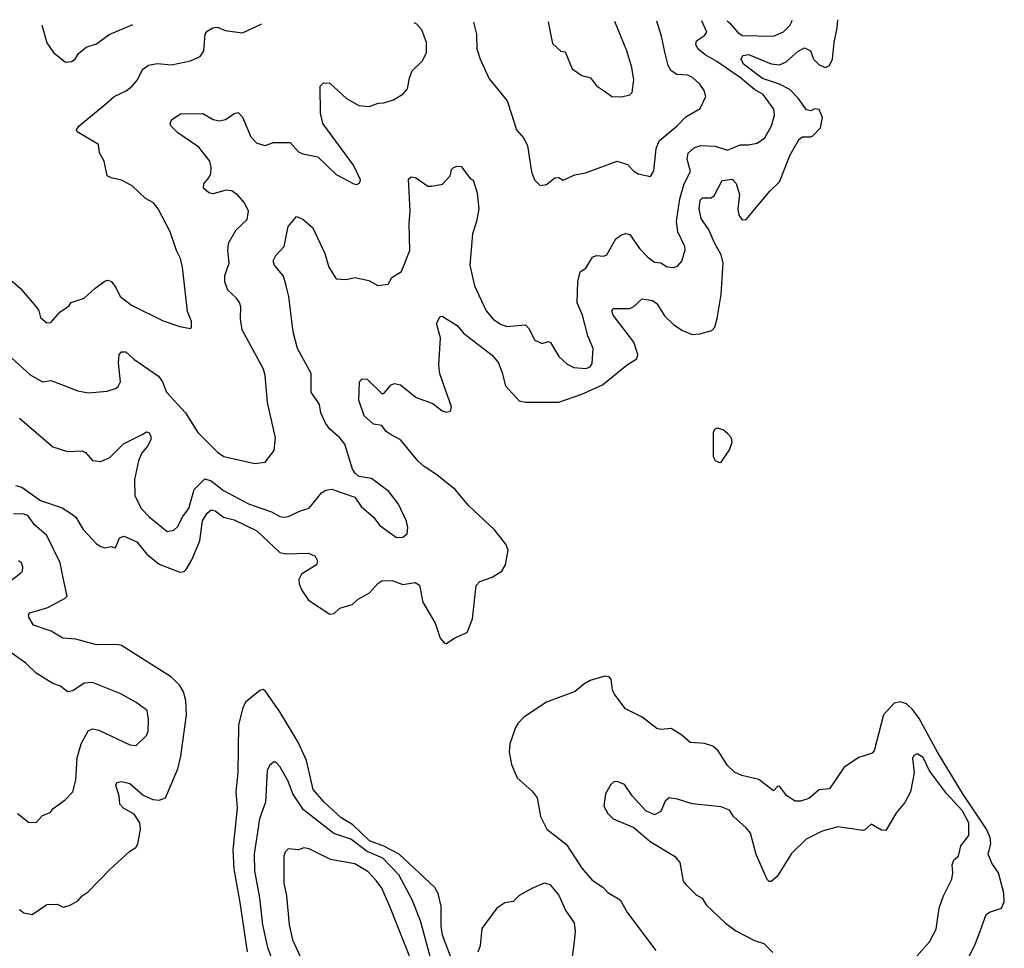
# Model space of a CAD drawing. Extents: x 2199565 to 2323334, y 894172 to 1018966.
# Tile 392 of 440: x 2274205 to 2278934, y 1013652 to 1018115. Entities that reach past the tile are written whole.
import ezdxf

# ---------------------------------------------------------------- set-up
doc = ezdxf.new("R2010")
doc.units = 0

msp = doc.modelspace()

# ---------------------------------------------------------------- linework, layer by layer
at = {"layer": '0CON10XD'}
for points in [[(2274165, 1016491.4), (2274255, 1016407.5), (2274314.4, 1016374.4), (2274355, 1016380), (2274372.5, 1016375), (2274485, 1016330.6), (2274535, 1016321.9), (2274625, 1016330), (2274665, 1016342.5), (2274677.9, 1016352.1), (2274690, 1016375), (2274680, 1016465), (2274682.5, 1016505), (2274695, 1016519.2), (2274715, 1016517.8), (2274753.3, 1016483.3), (2274871.6, 1016401.6), (2274891.2, 1016375), (2274911.1, 1016325), (2275002, 1016225), (2275061.4, 1016131.4), (2275155, 1016035.7), (2275185.8, 1016015.8), (2275335, 1015982.5), (2275385, 1015988.8), (2275428, 1016045), (2275434.3, 1016105), (2275395.5, 1016275), (2275384.4, 1016405), (2275376.7, 1016435), (2275274.6, 1016625), (2275266.4, 1016675), (2275268.1, 1016735), (2275261.4, 1016755), (2275246.9, 1016776.9), (2275204.7, 1016814.7), (2275190.9, 1016855), (2275190.9, 1016885), (2275210.9, 1016945), (2275204.5, 1017005.5), (2275208.6, 1017041.4), (2275245.4, 1017104.6), (2275297.5, 1017155), (2275304.2, 1017195), (2275284.4, 1017235), (2275255, 1017270), (2275225, 1017292.9), (2275195, 1017295.3), (2275135, 1017277.3), (2275113.1, 1017283.1), (2275087.5, 1017305), (2275090, 1017325), (2275114.4, 1017355), (2275122.7, 1017375), (2275125.5, 1017405), (2275118.5, 1017435), (2275065, 1017502.5), (2274965, 1017571.1), (2274930.8, 1017605), (2274927.5, 1017615), (2274935.7, 1017634.3), (2274978.5, 1017661.5), (2275085, 1017663.3), (2275135.3, 1017635.3), (2275165, 1017628.8), (2275194.6, 1017635.4), (2275235, 1017664), (2275255, 1017668), (2275275, 1017646), (2275315, 1017552), (2275345, 1017521.4), (2275385, 1017509.2), (2275425, 1017523.8), (2275505, 1017524.2), (2275545, 1017480), (2275565, 1017470), (2275637.5, 1017455), (2275725, 1017370), (2275810, 1017325), (2275825, 1017322.5), (2275839.3, 1017330.7), (2275842.5, 1017345), (2275808, 1017415), (2275661.9, 1017615), (2275649.5, 1017665), (2275648.8, 1017795), (2275665, 1017811.2), (2275695, 1017808.8), (2275775.5, 1017735.5), (2275835, 1017702.9), (2275885, 1017697.5), (2275927.1, 1017712.9), (2275955, 1017714.4), (2276000.3, 1017729.7), (2276045, 1017756), (2276067.6, 1017782.4), (2276076.9, 1017835), (2276090.7, 1017869.3), (2276138.8, 1017915), (2276159.2, 1017955), (2276160, 1018005), (2276136.9, 1018065), (2276112.8, 1018092.8), (2276100.5, 1018100)], [(2274168.7, 1016858.7), (2274207.5, 1016825), (2274285, 1016734), (2274296.9, 1016715), (2274305, 1016683.8), (2274335, 1016658), (2274355, 1016658.8), (2274399.1, 1016710.9), (2274441.7, 1016738.3), (2274453.3, 1016755), (2274515, 1016777.1), (2274567.5, 1016825), (2274615, 1016857.5), (2274625, 1016862.5), (2274645, 1016858), (2274667.9, 1016827.9), (2274687.5, 1016785), (2274742, 1016742), (2274895, 1016668), (2274975, 1016640), (2275025, 1016630), (2275030, 1016635), (2275030, 1016665), (2275011.7, 1016711.7), (2274987.5, 1016925), (2274977.2, 1016967.2), (2274958.1, 1017005), (2274928.5, 1017095), (2274870, 1017205), (2274847.8, 1017235), (2274809.2, 1017255), (2274745.4, 1017315.4), (2274695, 1017343.1), (2274644.5, 1017354.5), (2274626.2, 1017365), (2274610.8, 1017435), (2274588.8, 1017475), (2274583.3, 1017515), (2274481.2, 1017575), (2274478, 1017585), (2274490.8, 1017605), (2274619.3, 1017710.7), (2274659.4, 1017745), (2274716.6, 1017773.4), (2274745.5, 1017795), (2274771.1, 1017825), (2274795.4, 1017874.6), (2274824.6, 1017895.4), (2274865, 1017904.4), (2274935, 1017898.1), (2275025, 1017917.1), (2275072.3, 1017937.7), (2275089.2, 1017965), (2275096, 1018045), (2275105, 1018058.8), (2275133.3, 1018075), (2275155, 1018079.2), (2275192.1, 1018062.1), (2275275, 1018052), (2275365, 1018093.3), (2275366.4, 1018095.3)], [(2274313.2, 1018087.6), (2274313.7, 1018083.7), (2274335, 1018003.8), (2274367.3, 1017957.3), (2274425, 1017910), (2274455, 1017914), (2274471.2, 1017925), (2274488, 1017952), (2274525, 1017982), (2274575, 1017998.6), (2274635, 1018042.9), (2274748.1, 1018091.1)], [(2275759.5, 1015839.5), (2275815, 1015820), (2275845.8, 1015775.8), (2275904.2, 1015724.2), (2275935, 1015683.8), (2276015, 1015626.7), (2276045, 1015627.5), (2276066.1, 1015643.9), (2276070, 1015675), (2276063.8, 1015705), (2276025, 1015786.7), (2275977.6, 1015847.6), (2275895, 1015910), (2275835, 1015920), (2275815.9, 1015935.9), (2275804.2, 1015954.2), (2275767.5, 1016075), (2275743.1, 1016105), (2275695, 1016146.9), (2275674.3, 1016175), (2275651.9, 1016225), (2275645.6, 1016265.6), (2275605.6, 1016325), (2275604.5, 1016415), (2275540, 1016535), (2275519.2, 1016615), (2275498, 1016785), (2275485.6, 1016835), (2275471.8, 1016881.8), (2275429.2, 1016935), (2275422.5, 1016955), (2275435, 1016981.2), (2275475.8, 1017025), (2275495, 1017120), (2275535, 1017168.8), (2275565, 1017155.8), (2275613.1, 1017115), (2275671.5, 1016991.5), (2275690, 1016925), (2275725, 1016868.8), (2275774.1, 1016865.9), (2275815, 1016875.7), (2275881.7, 1016861.7), (2275925, 1016836.7), (2275975, 1016843.3), (2275992.5, 1016875), (2276039.2, 1016905), (2276079.1, 1017005), (2276075.3, 1017135), (2276080.7, 1017195), (2276072, 1017348), (2276085, 1017360), (2276105.8, 1017355.8), (2276165, 1017313.8), (2276185, 1017313.8), (2276236.1, 1017323.9), (2276273.3, 1017365), (2276276.4, 1017376.4), (2276280, 1017395), (2276287.7, 1017402.3), (2276305, 1017411.2), (2276325, 1017408.8), (2276370.5, 1017350.5), (2276383.3, 1017343.3), (2276402.4, 1017282.4), (2276410, 1017205), (2276399.6, 1017145), (2276379.7, 1017085), (2276367.1, 1016935), (2276389.1, 1016835), (2276446, 1016715), (2276480, 1016675), (2276515, 1016650.9), (2276545, 1016640), (2276635, 1016647.5), (2276651.2, 1016631.2), (2276678.8, 1016575), (2276715, 1016558.8), (2276745, 1016568.8), (2276755, 1016563.8), (2276795, 1016496.2), (2276835, 1016460), (2276866.1, 1016443.9), (2276925, 1016438.8), (2276945, 1016446.7), (2276955, 1016462.5), (2276960, 1016535), (2276934.3, 1016595), (2276907.8, 1016695), (2276883.3, 1016753.3), (2276885.9, 1016855), (2276897.4, 1016902.6), (2276925, 1016920), (2276956.8, 1016973.2), (2276975, 1016980.8), (2277011.2, 1016978.8), (2277025, 1016984), (2277068.6, 1017061.4), (2277095, 1017080.6), (2277117, 1017087), (2277135, 1017082.5), (2277182.9, 1017015), (2277223, 1016973), (2277255, 1016950), (2277285, 1016946), (2277315, 1016927.5), (2277346, 1016924), (2277365, 1016930), (2277385.6, 1016954.4), (2277401.9, 1017008.1), (2277400, 1017025), (2277366.2, 1017095), (2277359.6, 1017145), (2277375.8, 1017254.2), (2277397.1, 1017325), (2277427.9, 1017385), (2277411.1, 1017445), (2277416.5, 1017473.5), (2277445, 1017498), (2277475, 1017509.4), (2277545, 1017506.5), (2277605, 1017487.3), (2277665, 1017513.5), (2277705, 1017513.1), (2277748.1, 1017521.9), (2277783.4, 1017546.6), (2277816.3, 1017603.7), (2277830, 1017655), (2277826.9, 1017685), (2277776.5, 1017755), (2277735, 1017779.3), (2277666.9, 1017835), (2277553.2, 1017913.2), (2277497.9, 1017945), (2277462.7, 1017975), (2277452.5, 1017995), (2277456.3, 1018013.7), (2277495, 1018038.6), (2277505.5, 1018055), (2277481.7, 1018108.9)], [(2276384.8, 1018101.9), (2276399.5, 1018045), (2276401.4, 1017975), (2276417.5, 1017925), (2276460.6, 1017830.6), (2276547.1, 1017725), (2276565.4, 1017665.4), (2276591.2, 1017585), (2276625, 1017546.7), (2276645, 1017510), (2276663, 1017383), (2276677.5, 1017345), (2276705, 1017317.5), (2276735, 1017322.5), (2276776.1, 1017353.9), (2276795, 1017356.2), (2276816.1, 1017343.9), (2276871.7, 1017368.3), (2276922.1, 1017377.9), (2277074.2, 1017434.2), (2277125, 1017419.2), (2277155, 1017386.2), (2277175, 1017374), (2277235, 1017361.2), (2277251.7, 1017388.3), (2277261.5, 1017495), (2277277.2, 1017532.8), (2277363.5, 1017605), (2277405, 1017648.1), (2277472.9, 1017687.1), (2277500.8, 1017745), (2277492.9, 1017775), (2277471.4, 1017805), (2277437, 1017837), (2277415, 1017847.9), (2277361.2, 1017851.2), (2277335, 1017869.5), (2277319.3, 1017895), (2277305, 1017952.5), (2277287.7, 1018035), (2277265.5, 1018107.5)], [(2276523.1, 1016416.9), (2276538.2, 1016355), (2276605, 1016283.8), (2276635, 1016276.2), (2276795, 1016276), (2276905, 1016315.8), (2277005, 1016360.7), (2277125, 1016457.5), (2277169.2, 1016485), (2277174.3, 1016505), (2277155.5, 1016565), (2277056, 1016695), (2277048.8, 1016715), (2277055, 1016726), (2277135, 1016726.5), (2277155, 1016736.9), (2277195, 1016772.9), (2277245, 1016765.4), (2277265, 1016750.5), (2277301.8, 1016691.8), (2277345, 1016649.6), (2277385, 1016622.5), (2277435, 1016602.3), (2277472.5, 1016605), (2277529.7, 1016620.3), (2277543.4, 1016636.6), (2277555, 1016679.2), (2277573.7, 1016793.7), (2277584, 1016945), (2277574.3, 1016985), (2277541.7, 1017041.7), (2277515, 1017104.6), (2277479, 1017159), (2277468.3, 1017205), (2277473.3, 1017246.7), (2277485, 1017257.8), (2277525, 1017259.2), (2277541.2, 1017268.8), (2277578.7, 1017341.3), (2277628, 1017348), (2277646.8, 1017326.8), (2277662.3, 1017275), (2277654.1, 1017205), (2277659.3, 1017175), (2277675, 1017152.1), (2277695, 1017154.6), (2277808.7, 1017291.3), (2277855.2, 1017335), (2277906.6, 1017465), (2277949.1, 1017540.9), (2277965, 1017552), (2278005, 1017550.9), (2278015, 1017556.2), (2278052.3, 1017595), (2278061.9, 1017645), (2278045, 1017682.5), (2278025, 1017685.7), (2278005, 1017676.5), (2277985, 1017681.3), (2277945, 1017737.9), (2277905, 1017778.3), (2277855, 1017805.4), (2277772.5, 1017832.5), (2277681, 1017901), (2277670.8, 1017925), (2277678.2, 1017941.8), (2277705, 1017946.5), (2277815, 1017902.4), (2277855, 1017897.8), (2277887.4, 1017912.6), (2277945, 1017964), (2277975, 1017978.9), (2278003.4, 1017965), (2278018.4, 1017925), (2278045, 1017897.3), (2278075, 1017885.4), (2278095.2, 1017894.8), (2278108.4, 1017925), (2278116.7, 1018005), (2278132.2, 1018075), (2278135.5, 1018114.5)], [(2276743.7, 1018104.2), (2276765, 1018000), (2276805, 1017963.3), (2276825, 1017960), (2276859.1, 1017879.1), (2276905, 1017846), (2276946.7, 1017835), (2276976.1, 1017796.1), (2277018.3, 1017768.3), (2277050, 1017745), (2277095, 1017744), (2277135.8, 1017754.2), (2277146.7, 1017765), (2277154.3, 1017825), (2277145.8, 1017885), (2277120.6, 1017965), (2277063.4, 1018106.2)], [(2277603, 1018109.7), (2277615, 1018100), (2277655, 1018053.5), (2277675, 1018039.3), (2277825, 1018035.4), (2277873.9, 1018056.1), (2277903.9, 1018086.1), (2277914.4, 1018105), (2277914.7, 1018112.5)], [(2274185, 1015876), (2274215, 1015868.6), (2274305, 1015804.5), (2274409.4, 1015769.4), (2274455, 1015740), (2274475, 1015724), (2274510.6, 1015665), (2274575, 1015596.2), (2274595, 1015583.3), (2274615, 1015577.5), (2274645, 1015583.3), (2274665, 1015577.5), (2274684.5, 1015625.5), (2274705, 1015632.5), (2274767.7, 1015605), (2274816.1, 1015546.1), (2274875, 1015498), (2274975, 1015459.6), (2274995, 1015463.3), (2275005, 1015473.1), (2275031.4, 1015518.6), (2275070.1, 1015609.9), (2275083.5, 1015706.5), (2275105, 1015743.2), (2275125, 1015760), (2275145, 1015754.1), (2275185, 1015724.1), (2275235, 1015711), (2275345, 1015658.8), (2275455, 1015554.2), (2275485, 1015547.9), (2275591.7, 1015551.7), (2275625, 1015537.1), (2275635.6, 1015515), (2275630.8, 1015495), (2275559.4, 1015450.6), (2275546.1, 1015425), (2275547.5, 1015405), (2275558.2, 1015375), (2275592.2, 1015325), (2275695, 1015257.3), (2275715, 1015261.8), (2275743.5, 1015286.5), (2275801.9, 1015305), (2275830.5, 1015329.5), (2275885, 1015360.3), (2275925, 1015405.4), (2275945, 1015418.7), (2275995, 1015419), (2276045, 1015400), (2276105, 1015410.8), (2276125, 1015397.1), (2276141.6, 1015315), (2276201, 1015215), (2276225, 1015142.9), (2276245, 1015118.6), (2276255, 1015117.5), (2276295, 1015144), (2276355, 1015170), (2276380.8, 1015235), (2276397.1, 1015395), (2276415, 1015415.7), (2276475, 1015435.7), (2276521.2, 1015465), (2276538, 1015495), (2276551.9, 1015565), (2276540, 1015595), (2276485, 1015662.9), (2276360.7, 1015780.7), (2276298.8, 1015855), (2276208.2, 1015928.2), (2276147.6, 1015967.6), (2276117.9, 1015995), (2276035, 1016095.6), (2275985, 1016122.9), (2275965.6, 1016135.6), (2275945, 1016163.8), (2275905, 1016170.8), (2275860.5, 1016210.5), (2275834.4, 1016285.6), (2275837.5, 1016375), (2275850.7, 1016389.3), (2275875, 1016386.7), (2275945, 1016317.5), (2275955, 1016317.5), (2275989.3, 1016360.7), (2276005, 1016366.2), (2276035, 1016359.2), (2276109.2, 1016299.2), (2276190, 1016270), (2276235, 1016234.4), (2276255, 1016228), (2276275, 1016233.3), (2276280, 1016255), (2276223.5, 1016413.5), (2276218.7, 1016455), (2276225.9, 1016585), (2276207.5, 1016655), (2276225, 1016688.8), (2276235, 1016690), (2276306.2, 1016645), (2276337.5, 1016607.5), (2276475, 1016502.9), (2276505.6, 1016465), (2276523.1, 1016416.9)], [(2274205, 1016199.1), (2274365, 1016061.4), (2274435, 1016040), (2274505, 1016042.9), (2274521.2, 1016035), (2274555.6, 1015995.6), (2274595, 1015991.9), (2274639.1, 1016010.9), (2274703.7, 1016076.3), (2274797.4, 1016122.6), (2274815, 1016133.8), (2274825, 1016131.2), (2274835, 1016112.5), (2274835.6, 1016095.6), (2274819.6, 1016065), (2274789.8, 1016030.2), (2274775.3, 1015995), (2274757.5, 1015905), (2274757.8, 1015827.8), (2274789.2, 1015765), (2274827.5, 1015725), (2274914.4, 1015654.4), (2274945, 1015661.4), (2274965, 1015678.6), (2274987.9, 1015725), (2275017.1, 1015765), (2275043.6, 1015856.4), (2275095, 1015907.9), (2275125, 1015898.8), (2275185, 1015852), (2275305, 1015787.7), (2275415, 1015750), (2275455, 1015726.9), (2275473.4, 1015723.4), (2275495, 1015726.9), (2275553.3, 1015755), (2275595, 1015767.5), (2275655, 1015840.8), (2275675, 1015853.1), (2275705, 1015859.2), (2275759.5, 1015839.5)], [(2277565, 1015986.2), (2277575, 1015988.8), (2277615, 1016047.5), (2277628, 1016085), (2277623.8, 1016105), (2277605, 1016126.7), (2277583.6, 1016143.6), (2277555, 1016152.5), (2277543.6, 1016146.4), (2277536.7, 1016133.3), (2277536, 1016015), (2277545, 1015996.7), (2277565, 1015986.2)], [(2274205, 1013838.6), (2274225, 1013823.1), (2274265, 1013815.6), (2274335, 1013862.9), (2274385, 1013863.8), (2274415, 1013850), (2274445, 1013857.5), (2274485, 1013880.8), (2274506, 1013905), (2274535, 1013924.4), (2274639.1, 1014030.9), (2274732.9, 1014117.1), (2274763, 1014137), (2274773.3, 1014155), (2274785.4, 1014225.4), (2274782.1, 1014255), (2274755, 1014296.7), (2274704.3, 1014325), (2274686.7, 1014345), (2274683.2, 1014385), (2274667.5, 1014435), (2274671.5, 1014448.5), (2274695, 1014454.4), (2274735, 1014444.5), (2274798.9, 1014388.9), (2274845, 1014368.1), (2274875.9, 1014364.1), (2274905, 1014375.7), (2274965, 1014514.3), (2274979.6, 1014575), (2275006.8, 1014775), (2275003.3, 1014843.3), (2274992.7, 1014885), (2274974.6, 1014915), (2274935.2, 1014955.2), (2274695, 1015106.8), (2274672.2, 1015112.2), (2274575, 1015111.4), (2274475, 1015137.6), (2274413.2, 1015143.2), (2274356.8, 1015176.8), (2274272, 1015205), (2274250.3, 1015240.3), (2274247.5, 1015255), (2274254, 1015265), (2274339.8, 1015290.2), (2274424, 1015335), (2274433.1, 1015345), (2274416.5, 1015425), (2274400.3, 1015505), (2274335.6, 1015635.6), (2274277.3, 1015687.3), (2274245, 1015731.3), (2274225, 1015739), (2274175, 1015739.3)], [(2274098.3, 1015371.7), (2274210, 1015455), (2274218.8, 1015465), (2274221.2, 1015485), (2274213.3, 1015505), (2274200, 1015515)], [(2274195, 1014300), (2274248.3, 1014258.3), (2274285, 1014257.5), (2274315, 1014290), (2274352.5, 1014305), (2274366.1, 1014323.9), (2274423.9, 1014366.1), (2274460, 1014405), (2274475, 1014460), (2274481.7, 1014568.3), (2274501.4, 1014635), (2274535, 1014698), (2274555, 1014707.1), (2274585, 1014700.6), (2274735, 1014630), (2274765, 1014626.7), (2274813.8, 1014675), (2274822, 1014695), (2274824.1, 1014754.1), (2274818, 1014795), (2274765, 1014834), (2274691.2, 1014875), (2274555, 1014930), (2274515, 1014926.2), (2274461.2, 1014888.8), (2274435, 1014884.2), (2274402.1, 1014912.1), (2274363.8, 1014925), (2274283.8, 1014975), (2274235, 1015023.1), (2274135, 1015092.5)], [(2278737.6, 1013562.4), (2278791.1, 1013665), (2278812.3, 1013717.7), (2278847.5, 1013815), (2278863.8, 1013826.2), (2278921.2, 1013845), (2278934.3, 1013875), (2278932.7, 1013917.3), (2278906.2, 1014015), (2278875, 1014061.1), (2278856.4, 1014105), (2278869, 1014155), (2278866.7, 1014185), (2278848.6, 1014225), (2278734.8, 1014394.8), (2278614.2, 1014594.2), (2278525, 1014756.6), (2278495, 1014797.8), (2278465, 1014826.4), (2278435, 1014837.1), (2278405, 1014830), (2278354.6, 1014775), (2278309.5, 1014600.5), (2278299.8, 1014590.2), (2278270.7, 1014580.7), (2278235, 1014570), (2278165, 1014522.2), (2278095, 1014419.4), (2278045, 1014414.4), (2277995, 1014372.1), (2277955, 1014360), (2277929.5, 1014359.5), (2277889.2, 1014385), (2277855, 1014431.2), (2277845, 1014430), (2277825, 1014409.2), (2277755, 1014464), (2277673.3, 1014483.3), (2277639.1, 1014499.1), (2277605, 1014530.9), (2277560.8, 1014600.8), (2277535, 1014623.2), (2277495, 1014636.8), (2277425, 1014641.1), (2277385, 1014676.5), (2277335, 1014708.6), (2277285, 1014704.4), (2277265, 1014709.2), (2277195, 1014762.5), (2277115, 1014802.5), (2277060, 1014875), (2277052, 1014895), (2277046.4, 1014946.4), (2277037, 1014957), (2277015, 1014960), (2276945, 1014938.8), (2276915, 1014922), (2276873.2, 1014886.8), (2276735, 1014834.4), (2276627.1, 1014762.9), (2276600, 1014735), (2276586.3, 1014713.7), (2276560, 1014635), (2276556.9, 1014595), (2276566.7, 1014535), (2276595, 1014471.4), (2276666.8, 1014406.8), (2276690, 1014375), (2276706, 1014286), (2276736.7, 1014225), (2276831, 1014151), (2276905, 1014038.2), (2276955, 1013980.5), (2277006, 1013946), (2277030.2, 1013920.2), (2277088.6, 1013885), (2277125, 1013822.9), (2277261.3, 1013641.3)], [(2276275, 1013614.4), (2276236.1, 1013716.1), (2276228.9, 1013758.9), (2276229.1, 1013855), (2276215.4, 1013915), (2276200, 1013945), (2276028.4, 1014105), (2275955, 1014143.5), (2275885, 1014168.6), (2275805, 1014245.5), (2275749, 1014279), (2275667.6, 1014355), (2275614.8, 1014415), (2275583.4, 1014555), (2275545, 1014639.7), (2275455, 1014787.9), (2275385, 1014888.8), (2275375, 1014896.2), (2275359.1, 1014890.9), (2275290, 1014835), (2275275, 1014803.3), (2275256.7, 1014725), (2275252.6, 1014495), (2275243.7, 1014405), (2275249.7, 1014325), (2275229.2, 1014125), (2275233.5, 1014035), (2275262.9, 1013872.9), (2275298, 1013635)], [(2278514.4, 1013615), (2278575, 1013684), (2278607.3, 1013745), (2278622.2, 1013845), (2278642.2, 1013905), (2278682.9, 1013985), (2278687.5, 1014015), (2278683.5, 1014053.5), (2278692.1, 1014077.9), (2278714.3, 1014095.7), (2278725.4, 1014145), (2278763.3, 1014195), (2278763.5, 1014255), (2278731.8, 1014315), (2278656, 1014396), (2278574.4, 1014505), (2278545, 1014569.4), (2278515, 1014587.5), (2278500.5, 1014579.5), (2278493.3, 1014565), (2278501.4, 1014495), (2278483.8, 1014405), (2278456.4, 1014353.6), (2278416.7, 1014305), (2278365, 1014218.8), (2278345, 1014220), (2278295, 1014248.8), (2278265, 1014221.2), (2278255, 1014218.8), (2278135, 1014236.4), (2278058.8, 1014215), (2277982.7, 1014177.3), (2277912.8, 1014107.2), (2277843.3, 1013996.7), (2277815, 1013974), (2277805, 1013974), (2277795, 1013983.3), (2277743.3, 1014103.3), (2277715.6, 1014205), (2277695, 1014231.1), (2277633.3, 1014285), (2277615, 1014316), (2277575, 1014332), (2277435, 1014346), (2277365, 1014369.4), (2277325, 1014375.7), (2277305, 1014358.8), (2277285, 1014310), (2277255, 1014293.3), (2277212.3, 1014312.3), (2277146.2, 1014385), (2277109.7, 1014439.7), (2277075, 1014453.8), (2277058.3, 1014451.7), (2277045, 1014440), (2277018.8, 1014395), (2277011.2, 1014335), (2277029.5, 1014299.5), (2277055, 1014274), (2277155, 1014233.3), (2277233.3, 1014165), (2277350, 1014095), (2277376.2, 1014065), (2277387, 1014003), (2277392.5, 1013975), (2277406.7, 1013956.7), (2277455, 1013910), (2277482.7, 1013892.7), (2277501.7, 1013861.7), (2277595, 1013773.8), (2277645, 1013736), (2277735, 1013690), (2277780, 1013675), (2277822.3, 1013632.3)], [(2276181.6, 1013595), (2276130.5, 1013785), (2276090.3, 1013885), (2276064, 1013934), (2276027, 1014005), (2275950, 1014085), (2275875, 1014116.8), (2275795, 1014176.7), (2275713.8, 1014203.8), (2275568.3, 1014318.3), (2275516.6, 1014395), (2275495.4, 1014455), (2275455, 1014526.7), (2275435, 1014547.5), (2275425, 1014546.7), (2275405, 1014530), (2275393.4, 1014506.6), (2275386, 1014354), (2275357.5, 1014275), (2275332.1, 1014105), (2275332.7, 1014025), (2275357.1, 1013895), (2275370.8, 1013765)], [(2276093.3, 1013575), (2275982.7, 1013852.7), (2275945, 1013940.6), (2275918.1, 1013978.1), (2275879.3, 1014019.3), (2275815, 1014057.8), (2275698.8, 1014078.8), (2275595, 1014130), (2275570, 1014135), (2275545, 1014126), (2275495, 1014130), (2275480.8, 1014115), (2275473.3, 1014095), (2275473.8, 1013965), (2275487.1, 1013905), (2275500, 1013765), (2275515, 1013693.8), (2275570, 1013575)], [(2276856.5, 1013585), (2276870.5, 1013685), (2276874.4, 1013734.4), (2276870, 1013775), (2276826.7, 1013836.7), (2276795, 1013908.9), (2276755, 1013957.3), (2276724.7, 1013965.3), (2276665, 1013939.4), (2276605, 1013905.7), (2276575, 1013877.5), (2276535, 1013870.9), (2276497.8, 1013845), (2276425, 1013747.5), (2276417.2, 1013665), (2276405, 1013634.3)], [(2275370.8, 1013765), (2275396.1, 1013656.1), (2275455.8, 1013495)]]:
    msp.add_lwpolyline(points, dxfattribs=at)

doc.saveas('drawing.dxf')
